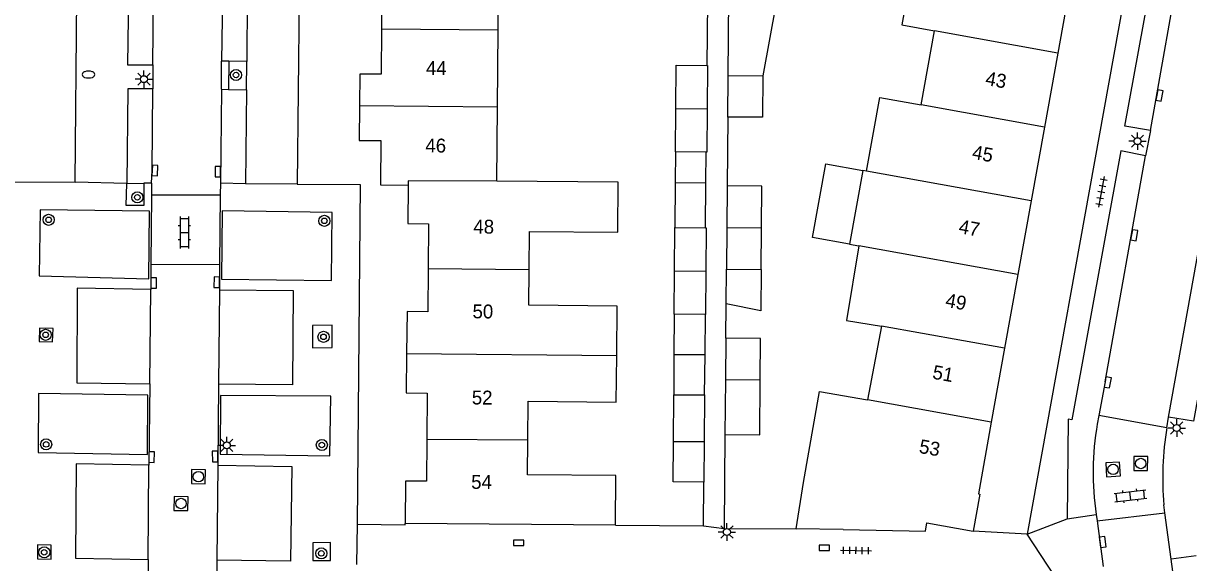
# Model space of a CAD drawing. Extents: x 125000 to 129004, y 397500 to 399008.
# Drawn here: x 127572.6 to 127656.4, y 398834.9 to 398873.7 of the extents above; entities that cross this region are included whole.
import ezdxf

# ---------------------------------------------------------------- set-up
doc = ezdxf.new("R2010")
doc.units = 0
for name, color, linetype in [('gg-afsc-erfafscheiding', 7, 'Continuous'), ('gg-anno-huisnummerreeks BGT', 7, 'Continuous'), ('gg-bbg-bijgebouw', 7, 'Continuous'), ('gg-bbg-gedigitaliseerde bebouwing', 7, 'Continuous'), ('gg-bbg-gedigitaliseerde bijgebouw', 7, 'Continuous'), ('gg-bbg-hoofdgebouw', 7, 'Continuous'), ('gg-bbg-luifel en loopbrug', 7, 'Continuous'), ('gg-bbg-tussenscheiding', 7, 'Continuous'), ('gg-knt-verharding', 7, 'Continuous'), ('gg-knt-verharding nz', 7, 'Continuous'), ('gt-grn-weggrens', 7, 'Continuous'), ('gt-symb-boom', 7, 'Continuous'), ('gt-symb-brandkraan', 7, 'Continuous'), ('gt-symb-klinker verharding', 7, 'Continuous'), ('gt-symb-kolk', 7, 'Continuous'), ('gt-symb-lichtmast', 7, 'Continuous'), ('gt-symb-rioolschacht', 7, 'Continuous'), ('gt-symb-tegel verharding', 7, 'Continuous')]:
    doc.layers.add(name, color=color, linetype=linetype)

# ---------------------------------------------------------------- blocks, each defined once
blk = doc.blocks.new('gt0-RS')
at = {"layer": 'gt-symb-rioolschacht'}
blk.add_lwpolyline([(-0.5, -0.5), (0.5, -0.5), (0.5, 0.5), (-0.5, 0.5)], close=True, dxfattribs=at)
blk.add_circle((0, 0), 0.375, dxfattribs=at)
blk = doc.blocks.new('gt0-LMAST')
at = {"layer": 'gt-symb-lichtmast'}
for p, q in [((-0.182, 0.173), (-0.447, 0.438)), ((-0.005, 0.246), (-0.005, 0.621)), ((0.172, 0.173), (0.437, 0.438)), ((-0.255, -0.004), (-0.63, -0.004)), ((-0.182, -0.181), (-0.447, -0.446)), ((-0.005, -0.254), (-0.005, -0.629)), ((0.437, -0.446), (0.172, -0.181)), ((0.245, -0.004), (0.62, -0.004))]:
    blk.add_line(p, q, dxfattribs=at)
blk.add_circle((-0.005, -0.004), 0.25, dxfattribs=at)
blk = doc.blocks.new('gt0-KOLK')
at = {"layer": 'gt-symb-kolk'}
blk.add_lwpolyline([(0, 0), (0.375, 0), (0.375, 0.4), (-0.375, 0.4), (-0.375, 0), (0, 0)], dxfattribs=at)
blk = doc.blocks.new('gt0-TEG1')
at = {"layer": 'gt-symb-tegel verharding'}
for p, q in [((-1.125, 0), (1.125, 0)), ((-0.9, -0.25), (-0.9, 0.25)), ((-0.45, -0.25), (-0.45, 0.25)), ((0, -0.25), (0, 0.25)), ((0.45, -0.25), (0.45, 0.25)), ((0.9, -0.25), (0.9, 0.25))]:
    blk.add_line(p, q, dxfattribs=at)
blk = doc.blocks.new('gt0-KL1')
at = {"layer": 'gt-symb-klinker verharding'}
for p, q in [((-1.15, 0.3), (1.15, 0.3)), ((-1, -0.3), (-1, 0.3)), ((-0.5, 0.3), (-0.5, 0.45)), ((0, -0.3), (0, 0.3)), ((0.5, 0.3), (0.5, 0.45)), ((1, -0.3), (1, 0.3)), ((-1.15, -0.3), (1.15, -0.3)), ((-0.5, -0.45), (-0.5, -0.3)), ((0.5, -0.45), (0.5, -0.3))]:
    blk.add_line(p, q, dxfattribs=at)
blk = doc.blocks.new('gt0-BOOM')
at = {"layer": 'gt-symb-boom'}
for radius in [0.4, 0.2]:
    blk.add_circle((0, 0), radius, dxfattribs=at)
blk = doc.blocks.new('gt0-BR')
at = {"layer": 'gt-symb-brandkraan'}
for centre, radius, start, end in [((-0.244, 0), 0.206, 107.56694, 252.43307), ((0.599, -2.664), 3, 106.89205, 107.56694), ((0, -0.691), 0.938, 73.10799, 106.89205), ((-0.599, -2.664), 3, 72.43309, 73.10799), ((0.244, 0), 0.206, 287.56695, 72.43309), ((0.599, 2.664), 3, 252.43307, 253.10797), ((0, 0.691), 0.938, 253.10797, 286.89206), ((-0.599, 2.664), 3, 286.89206, 287.56695)]:
    blk.add_arc(centre, radius, start, end, dxfattribs=at)

msp = doc.modelspace()

# ---------------------------------------------------------------- linework, layer by layer
at = {"layer": 'gg-afsc-erfafscheiding'}
for p, q in [((127621.813, 398875.269), (127621.771, 398870.692)), ((127623.279, 398866.976), (127623.237, 398862.018)), ((127623.134, 398851.068), (127623.157, 398853.547)), ((127623.072, 398844.142), (127623.018, 398837.375)), ((127621.519, 398837.558), (127621.554, 398840.705)), ((127615.182, 398837.605), (127621.519, 398837.558)), ((127623.018, 398837.375), (127628.202, 398837.333))]:
    msp.add_line(p, q, dxfattribs=at)
at = {"layer": 'gg-bbg-bijgebouw'}
for p, q in [((127623.237, 398862.018), (127623.208, 398859.026)), ((127623.208, 398859.026), (127623.179, 398856.025)), ((127625.677, 398856.002), (127625.704, 398859.005)), ((127623.179, 398856.025), (127625.677, 398856.002)), ((127623.134, 398851.068), (127623.107, 398848.072)), ((127623.107, 398848.072), (127623.072, 398844.142)), ((127621.609, 398846.978), (127621.58, 398843.62)), ((127621.58, 398843.62), (127621.554, 398840.705)), ((127621.554, 398840.705), (127619.334, 398840.724))]:
    msp.add_line(p, q, dxfattribs=at)
for points in [[(127625.704, 398859.005), (127625.731, 398862.008), (127623.237, 398862.018)], [(127625.605, 398848.045), (127625.632, 398851.045), (127623.134, 398851.068)], [(127623.072, 398844.142), (127625.57, 398844.12), (127625.605, 398848.045)]]:
    msp.add_lwpolyline(points, dxfattribs=at)
at = {"layer": 'gg-bbg-gedigitaliseerde bebouwing'}
for p, q in [((127637.198, 398867.854), (127638.159, 398873.175)), ((127632.993, 398863.137), (127632.035, 398857.828)), ((127633.262, 398863.089), (127632.993, 398863.137)), ((127632.035, 398857.828), (127632.7, 398857.708)), ((127634.322, 398851.931), (127633.32, 398846.628))]:
    msp.add_line(p, q, dxfattribs=at)
for points in [[(127639.117, 398878.482), (127636.755, 398878.908), (127635.797, 398873.601), (127638.159, 398873.175)], [(127633.262, 398863.089), (127634.219, 398868.391), (127637.198, 398867.854)], [(127632.7, 398857.708), (127631.817, 398852.343), (127634.322, 398851.931)], [(127628.202, 398837.333), (127628.716, 398840.674), (127629.871, 398847.235), (127633.32, 398846.628)]]:
    msp.add_lwpolyline(points, dxfattribs=at)
at = {"layer": 'gg-bbg-gedigitaliseerde bijgebouw'}
for p, q in [((127623.306, 398869.976), (127623.358, 398875.802)), ((127626.748, 398875.2), (127625.803, 398869.948)), ((127623.279, 398866.976), (127623.306, 398869.976)), ((127619.51, 398864.474), (127619.538, 398867.593)), ((127621.715, 398864.455), (127619.51, 398864.474)), ((127619.433, 398855.917), (127619.461, 398859.035)), ((127619.461, 398859.035), (127621.666, 398859.016)), ((127619.404, 398852.798), (127619.433, 398855.917)), ((127621.689, 398855.896), (127621.661, 398852.778)), ((127621.661, 398852.778), (127619.404, 398852.798)), ((127619.359, 398843.64), (127619.388, 398846.997)), ((127619.388, 398846.997), (127621.609, 398846.978)), ((127619.334, 398840.724), (127619.359, 398843.64))]:
    msp.add_line(p, q, dxfattribs=at)
for points in [[(127619.538, 398867.593), (127619.566, 398870.712), (127621.771, 398870.692)], [(127621.771, 398870.692), (127621.823, 398870.691), (127621.795, 398867.573)], [(127625.803, 398869.948), (127625.776, 398866.976), (127623.279, 398866.976)], [(127621.795, 398867.573), (127621.767, 398864.454), (127621.715, 398864.455)], [(127621.666, 398859.016), (127621.718, 398859.015), (127621.689, 398855.896)]]:
    msp.add_lwpolyline(points, dxfattribs=at)
at = {"layer": 'gg-bbg-hoofdgebouw'}
for p, q in [((127606.741, 398873.251), (127606.791, 398878.793)), ((127647.984, 398876.889), (127647.027, 398871.58)), ((127606.691, 398867.709), (127606.741, 398873.251)), ((127647.027, 398871.58), (127646.067, 398866.258)), ((127606.643, 398862.368), (127606.691, 398867.709)), ((127646.067, 398866.258), (127645.11, 398860.957)), ((127645.11, 398860.957), (127644.152, 398855.646)), ((127644.152, 398855.646), (127643.194, 398850.335)), ((127643.194, 398850.335), (127642.236, 398845.024)), ((127615.182, 398837.605), (127600.064, 398837.739)), ((127631.582, 398837.305), (127628.202, 398837.333))]:
    msp.add_line(p, q, dxfattribs=at)
for points in [[(127596.873, 398878.885), (127596.847, 398876.103), (127598.386, 398876.089), (127598.36, 398873.328)], [(127598.36, 398873.328), (127598.33, 398870.053), (127596.8, 398870.067), (127596.78, 398867.8)], [(127596.78, 398867.8), (127596.757, 398865.295), (127598.296, 398865.285), (127598.272, 398862.092), (127600.271, 398862.076)], [(127608.985, 398856.011), (127609.009, 398858.746), (127615.356, 398858.687), (127615.389, 398862.292), (127606.643, 398862.368)], [(127600.271, 398862.076), (127600.248, 398859.309), (127601.747, 398859.296), (127601.716, 398856.078)], [(127601.716, 398856.078), (127601.685, 398852.96), (127600.196, 398852.975), (127600.165, 398849.955)], [(127615.279, 398849.816), (127615.309, 398853.379), (127608.962, 398853.432), (127608.985, 398856.011)], [(127600.165, 398849.955), (127600.136, 398847.131), (127601.635, 398847.115), (127601.608, 398843.804)], [(127608.881, 398843.737), (127608.903, 398846.52), (127615.251, 398846.466), (127615.279, 398849.816)], [(127642.236, 398845.024), (127641.305, 398839.861), (127641.405, 398839.843), (127640.921, 398837.168)], [(127601.608, 398843.804), (127601.583, 398840.772), (127600.084, 398840.784), (127600.064, 398837.739)], [(127615.182, 398837.605), (127615.209, 398841.18), (127608.862, 398841.226), (127608.881, 398843.737)], [(127631.582, 398837.305), (127637.491, 398837.186), (127637.598, 398837.773), (127640.921, 398837.168)]]:
    msp.add_lwpolyline(points, dxfattribs=at)
at = {"layer": 'gg-bbg-luifel en loopbrug'}
for p, q in [((127619.51, 398864.474), (127619.49, 398862.255)), ((127621.695, 398862.235), (127621.715, 398864.455)), ((127619.49, 398862.255), (127619.461, 398859.035)), ((127619.49, 398862.255), (127621.695, 398862.235)), ((127621.666, 398859.016), (127621.695, 398862.235)), ((127623.157, 398853.547), (127623.179, 398856.025)), ((127619.404, 398852.798), (127619.396, 398849.898)), ((127621.635, 398849.878), (127621.661, 398852.778)), ((127619.396, 398849.898), (127619.388, 398846.997)), ((127619.396, 398849.898), (127621.635, 398849.878)), ((127621.609, 398846.978), (127621.635, 398849.878))]:
    msp.add_line(p, q, dxfattribs=at)
for points in [[(127632.035, 398857.828), (127629.358, 398858.311), (127630.316, 398863.62), (127632.993, 398863.137)], [(127625.677, 398856.002), (127625.65, 398853.031), (127623.157, 398853.547)]]:
    msp.add_lwpolyline(points, dxfattribs=at)
at = {"layer": 'gg-bbg-tussenscheiding'}
for p, q in [((127598.36, 398873.328), (127606.741, 398873.251)), ((127647.027, 398871.58), (127638.159, 398873.175)), ((127623.306, 398869.976), (127625.803, 398869.948)), ((127596.78, 398867.8), (127606.691, 398867.709)), ((127619.538, 398867.593), (127621.795, 398867.573)), ((127646.067, 398866.258), (127637.198, 398867.854)), ((127645.11, 398860.957), (127633.262, 398863.089)), ((127623.208, 398859.026), (127625.704, 398859.005)), ((127644.152, 398855.646), (127632.7, 398857.708)), ((127601.716, 398856.078), (127608.985, 398856.011)), ((127619.433, 398855.917), (127621.689, 398855.896)), ((127643.194, 398850.335), (127634.322, 398851.931)), ((127600.165, 398849.955), (127615.279, 398849.816)), ((127625.605, 398848.045), (127623.107, 398848.072)), ((127642.236, 398845.024), (127633.32, 398846.628)), ((127601.608, 398843.804), (127608.881, 398843.737)), ((127619.359, 398843.64), (127621.58, 398843.62))]:
    msp.add_line(p, q, dxfattribs=at)
msp.add_lwpolyline([(127606.643, 398862.368), (127600.272, 398862.397), (127600.271, 398862.076)], dxfattribs=at)
at = {"layer": 'gg-knt-verharding'}
for p, q in [((127592.665, 398898.87), (127592.28, 398862.149)), ((127576.305, 398862.284), (127576.615, 398894.666)), ((127588.756, 398881.778), (127588.656, 398870.979)), ((127581.909, 398870.727), (127581.893, 398869.002)), ((127586.835, 398868.979), (127586.853, 398870.989)), ((127587.366, 398870.986), (127586.853, 398870.989)), ((127587.366, 398870.986), (127587.343, 398868.968)), ((127588.656, 398870.979), (127587.366, 398870.986)), ((127588.638, 398868.939), (127588.656, 398870.979)), ((127586.835, 398868.979), (127587.343, 398868.968)), ((127587.343, 398868.968), (127588.638, 398868.939)), ((127588.638, 398868.939), (127588.566, 398862.181)), ((127653.685, 398866.006), (127653.339, 398864.175)), ((127653.339, 398864.175), (127651.555, 398864.542)), ((127580.019, 398862.203), (127581.26, 398862.209)), ((127581.812, 398862.211), (127581.26, 398862.209)), ((127581.812, 398862.211), (127581.806, 398861.373)), ((127586.762, 398862.207), (127586.754, 398861.376)), ((127588.566, 398862.181), (127586.762, 398862.207)), ((127581.806, 398861.373), (127581.767, 398856.357)), ((127581.806, 398861.373), (127586.754, 398861.376)), ((127586.754, 398861.376), (127586.705, 398856.343)), ((127581.767, 398856.357), (127581.753, 398854.563)), ((127586.705, 398856.343), (127581.767, 398856.357)), ((127586.705, 398856.343), (127586.687, 398854.548)), ((127581.684, 398847.769), (127581.619, 398841.935)), ((127586.628, 398847.753), (127586.585, 398841.924)), ((127654.859, 398844.619), (127649.974, 398845.511)), ((127654.859, 398844.619), (127654.994, 398845.371)), ((127654.726, 398838.49), (127654.649, 398839.068)), ((127647.701, 398838.07), (127649.791, 398838.376)), ((127649.791, 398838.376), (127649.851, 398837.922)), ((127649.851, 398837.922), (127654.726, 398838.49)), ((127655.166, 398835.164), (127654.726, 398838.49)), ((127649.851, 398837.922), (127650.287, 398834.645)), ((127644.822, 398836.963), (127640.921, 398837.168)), ((127581.56, 398835.148), (127581.452, 398825.33)), ((127586.515, 398835.096), (127586.409, 398825.275)), ((127656.978, 398835.413), (127655.166, 398835.164))]:
    msp.add_line(p, q, dxfattribs=at)
for points in [[(127654.723, 398918.618), (127656.566, 398902.027), (127644.822, 398836.963)], [(127653.685, 398866.006), (127651.844, 398866.31), (127657.829, 398899.11)], [(127580.185, 398877.518), (127580.084, 398870.726), (127581.909, 398870.727)], [(127581.893, 398869.002), (127580.095, 398868.997), (127580.019, 398862.203)], [(127651.555, 398864.542), (127648.027, 398845.19), (127647.766, 398845.237), (127647.701, 398838.07)], [(127658.149, 398862.961), (127659.945, 398862.6), (127656.784, 398845.081), (127654.994, 398845.371)], [(127571.467, 398825.774), (127571.816, 398862.325), (127576.305, 398862.284)], [(127581.26, 398862.209), (127581.265, 398860.604), (127579.974, 398860.609), (127580.019, 398862.203)], [(127592.28, 398862.149), (127596.823, 398862.113), (127596.609, 398837.671)], [(127581.621, 398855.344), (127581.667, 398860.21), (127573.786, 398860.307), (127573.721, 398855.543), (127581.621, 398855.344)], [(127586.884, 398860.218), (127586.837, 398855.307), (127594.767, 398855.22), (127594.808, 398860.118), (127586.884, 398860.218)], [(127581.753, 398854.563), (127576.465, 398854.651), (127576.443, 398847.85), (127581.684, 398847.769)], [(127586.687, 398854.548), (127592.002, 398854.492), (127591.958, 398847.698), (127586.628, 398847.753)], [(127573.726, 398850.816), (127574.693, 398850.797), (127574.721, 398851.765), (127573.754, 398851.784), (127573.726, 398850.816)], [(127593.383, 398850.378), (127594.797, 398850.389), (127594.813, 398851.997), (127593.399, 398851.985), (127593.383, 398850.378)], [(127581.513, 398842.701), (127581.549, 398846.971), (127573.674, 398847.071), (127573.639, 398842.832), (127581.513, 398842.701)], [(127586.764, 398846.946), (127586.737, 398842.714), (127594.645, 398842.595), (127594.7, 398846.891), (127586.764, 398846.946)], [(127581.619, 398841.935), (127576.378, 398842.012), (127576.336, 398835.244), (127581.56, 398835.148)], [(127586.585, 398841.924), (127591.894, 398841.819), (127591.814, 398835.029), (127586.515, 398835.096)], [(127596.609, 398837.671), (127600.057, 398837.641), (127600.064, 398837.739)], [(127593.409, 398835.067), (127594.68, 398835.074), (127594.684, 398836.35), (127593.412, 398836.343), (127593.409, 398835.067)], [(127573.593, 398835.197), (127574.578, 398835.164), (127574.583, 398836.163), (127573.598, 398836.195), (127573.593, 398835.197)]]:
    msp.add_lwpolyline(points, dxfattribs=at)
msp.add_arc((127677.193, 398840.995), 22.626, 170.78229, 184.88466, dxfattribs=at)
at = {"layer": 'gg-knt-verharding nz'}
for p, q in [((127586.974, 398881.78), (127586.853, 398870.989)), ((127581.909, 398870.727), (127581.969, 398877.491)), ((127586.835, 398868.979), (127586.762, 398862.207)), ((127650.419, 398847.919), (127653.339, 398864.175)), ((127654.994, 398845.371), (127658.149, 398862.961)), ((127581.684, 398847.769), (127581.753, 398854.563)), ((127586.687, 398854.548), (127586.628, 398847.753)), ((127650.419, 398847.919), (127649.974, 398845.511)), ((127649.974, 398845.511), (127649.859, 398844.887)), ((127581.56, 398835.148), (127581.619, 398841.935)), ((127586.585, 398841.924), (127586.515, 398835.096)), ((127657.433, 398818.481), (127655.166, 398835.164))]:
    msp.add_line(p, q, dxfattribs=at)
for points in [[(127653.685, 398866.006), (127655.971, 398878.881), (127659.45, 398897.99)], [(127581.812, 398862.211), (127581.852, 398863.14), (127581.893, 398869.002)]]:
    msp.add_lwpolyline(points, dxfattribs=at)
msp.add_arc((127669.92, 398841.422), 20.358, 170.19932, 188.60395, dxfattribs=at)
at = {"layer": 'gt-grn-weggrens'}
for p, q in [((127580.019, 398862.203), (127576.305, 398862.284)), ((127592.28, 398862.149), (127588.566, 398862.181)), ((127644.822, 398836.963), (127647.701, 398838.07)), ((127596.609, 398837.671), (127596.565, 398834.786)), ((127621.519, 398837.558), (127623.018, 398837.375)), ((127646.79, 398833.956), (127644.822, 398836.963))]:
    msp.add_line(p, q, dxfattribs=at)

# ---------------------------------------------------------------- block references
at = {"layer": 'gt-symb-boom'}
for p in [(127587.89, 398870.004), (127580.791, 398861.197), (127574.401, 398859.581), (127594.242, 398859.507), (127574.186, 398851.305), (127594.185, 398851.16), (127574.225, 398843.422), (127594.062, 398843.378), (127574.085, 398835.654), (127594.023, 398835.576)]:
    msp.add_blockref('gt0-BOOM', p, dxfattribs=at)
at = {"layer": 'gt-symb-brandkraan'}
msp.add_blockref('gt0-BR', (127577.271, 398870.035), dxfattribs=at)
at = {"layer": 'gt-symb-klinker verharding'}
for p, rotation in [((127584.167, 398858.667), -90.51564809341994), ((127652.241, 398839.713), 6.66296362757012)]:
    msp.add_blockref('gt0-KL1', p, dxfattribs=dict(at, rotation=rotation))
at = {"layer": 'gt-symb-kolk'}
for p, rotation in [((127654.141, 398868.562), -100.1407931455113), ((127581.852, 398863.139), -92.46466335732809), ((127586.778, 398863.046), 89.42706130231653), ((127652.329, 398858.503), -100.25359802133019), ((127581.76, 398855.04), -90.40106390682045), ((127586.698, 398855.083), 88.79696545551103), ((127650.419, 398847.919), -100.07433273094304), ((127581.612, 398842.506), -90.80208851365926), ((127586.583, 398842.549), 90.17188682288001), ((127650.052, 398836.374), -82.590815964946)]:
    msp.add_blockref('gt0-KOLK', p, dxfattribs=dict(at, rotation=rotation))
for p in [(127608.22, 398836.139), (127630.218, 398835.773)]:
    msp.add_blockref('gt0-KOLK', p, dxfattribs=at)
at = {"layer": 'gt-symb-lichtmast'}
for p in [(127581.265, 398869.707), (127652.761, 398865.245), (127655.582, 398844.603), (127587.231, 398843.35), (127623.211, 398837.119)]:
    msp.add_blockref('gt0-LMAST', p, dxfattribs=at)
at = {"layer": 'gt-symb-rioolschacht'}
for p, rotation in [((127652.988, 398842.047), 89.42706130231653), ((127585.182, 398841.098), 88.9115111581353), ((127650.998, 398841.624), 93.21162577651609), ((127583.928, 398839.165), 89.14062775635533)]:
    msp.add_blockref('gt0-RS', p, dxfattribs=dict(at, rotation=rotation))
at = {"layer": 'gt-symb-tegel verharding'}
for p, rotation in [((127650.154, 398861.593), -100.42265453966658), ((127632.499, 398835.787), -1.2030345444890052)]:
    msp.add_blockref('gt0-TEG1', p, dxfattribs=dict(at, rotation=rotation))

# ---------------------------------------------------------------- texts
at = {"layer": 'gg-anno-huisnummerreeks BGT'}
for s, rotation, p in [('44', 359.5, (127601.553, 398870.009)), ('43', 349.7, (127641.761, 398869.294)), ('46', 359.5, (127601.512, 398864.434)), ('45', 349.7, (127640.802, 398863.984)), ('48', 359.4, (127604.963, 398858.599)), ('47', 349.7, (127639.838, 398858.637)), ('49', 349.7, (127638.88, 398853.33)), ('50', 359.4, (127604.903, 398852.497)), ('51', 349.7, (127637.948, 398848.16)), ('52', 359.5, (127604.851, 398846.297)), ('53', 349.8, (127636.983, 398842.817)), ('54', 359.5, (127604.805, 398840.223))]:
    msp.add_text(s, height=1, rotation=rotation, dxfattribs=at).set_placement(p)

doc.saveas('drawing.dxf')
